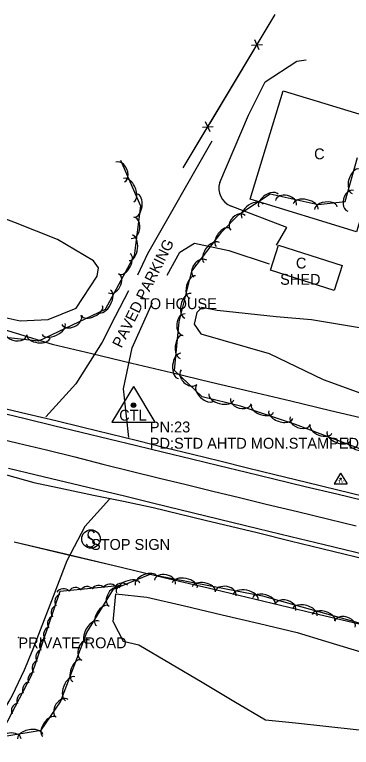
# Model space of a CAD drawing. Extents: x 1441650 to 1491889, y 345904 to 358319.
# Drawn here: x 1470266.2 to 1470421, y 348695.8 to 349033.1 of the extents above; entities that cross this region are included whole.
import ezdxf

# ---------------------------------------------------------------- set-up
doc = ezdxf.new("R2010")
doc.units = 0
for name, color, linetype in [('S_BUILDING', 7, 'Continuous'), ('S_BUILDING_ANNOT', 7, 'Continuous'), ('S_DITCHLINE', 7, 'Continuous'), ('S_EDGE_PAVEMENT', 7, 'Continuous'), ('S_FENCE', 7, 'Continuous'), ('S_GRAVEL_ROAD', 7, 'Continuous'), ('S_MSC_PT_SYM', 7, 'Continuous'), ('S_PARKING', 7, 'Continuous'), ('S_PARKING_ANNOT', 7, 'Continuous'), ('S_PAVEMENT_CROWN', 7, 'Continuous'), ('S_PRIMARY_CTL', 7, 'Continuous'), ('S_PRIMARY_CTL_ANNOT', 7, 'Continuous'), ('S_SECONDARY_CTL', 7, 'Continuous'), ('S_SHOULDER', 7, 'Continuous'), ('S_SIGN', 7, 'Continuous'), ('S_SIGN_ANNOT', 7, 'Continuous'), ('S_STREAM', 7, 'Continuous'), ('S_SURVEY_TEXT_ANNOT', 7, 'Continuous'), ('S_TREE', 7, 'Continuous')]:
    doc.layers.add(name, color=color, linetype=linetype)

msp = doc.modelspace()

# ---------------------------------------------------------------- linework, layer by layer
at = {"layer": 'S_BUILDING'}
for points in [[(1470389.64, 348998.04), (1470438.53, 348983.13), (1470423.31, 348933.2), (1470374.42, 348948.11)], [(1470387.45, 348926.96), (1470416.8, 348917.64), (1470413.16, 348906.17), (1470383.81, 348915.49)]]:
    msp.add_lwpolyline(points, close=True, dxfattribs=at)
at = {"layer": 'S_DITCHLINE'}
for points in [[(1470311.41, 348753.58), (1470312.76, 348766.44), (1470326.94, 348764.99), (1470344.24, 348760.9), (1470361.54, 348756.82), (1470378.84, 348752.74), (1470396.14, 348748.65), (1470409.19, 348744.69), (1470422.25, 348740.73), (1470435.31, 348736.76), (1470448.37, 348732.8), (1470461.43, 348728.84), (1470474.49, 348724.87), (1470487.55, 348720.91), (1470500.6, 348716.95), (1470513.68, 348713.69), (1470526.76, 348710.44), (1470539.84, 348707.19), (1470552.92, 348703.93), (1470566, 348700.68), (1470579.08, 348697.43), (1470592.16, 348694.17), (1470605.24, 348690.92), (1470628.06, 348686.49)], [(1470311.41, 348753.59), (1470316, 348744.68), (1470323.3, 348742.98), (1470337.85, 348734.37), (1470352.39, 348725.75), (1470366.94, 348717.13), (1470381.48, 348708.52), (1470395.4, 348707.04), (1470409.33, 348705.56), (1470423.25, 348704.08), (1470437.18, 348702.6), (1470451.1, 348701.11), (1470465.03, 348699.63), (1470478.96, 348698.15), (1470492.88, 348696.67), (1470506.47, 348693.88), (1470520.06, 348691.09), (1470533.66, 348688.29), (1470547.25, 348685.5), (1470560.84, 348682.71), (1470574.43, 348679.91), (1470588.02, 348677.12), (1470601.61, 348674.33), (1470624.31, 348669.19)]]:
    msp.add_lwpolyline(points, dxfattribs=at)
at = {"layer": 'S_EDGE_PAVEMENT'}
for points in [[(1470258.08, 348850.33), (1470271.04, 348847.17), (1470283.99, 348844.02), (1470296.71, 348840.95), (1470309.42, 348837.87), (1470322.13, 348834.8), (1470334.84, 348831.73), (1470347.48, 348828.66), (1470360.12, 348825.59), (1470372.76, 348822.51), (1470385.4, 348819.44), (1470399.84, 348815.95), (1470414.29, 348812.45), (1470438.32, 348806.65)], [(1470263.28, 348824.36), (1470276.04, 348821.27), (1470289.57, 348818.02), (1470303.1, 348814.76), (1470316.63, 348811.51), (1470330.16, 348808.26), (1470354.07, 348802.4), (1470377.97, 348796.54), (1470393.2, 348792.87), (1470408.44, 348789.19), (1470432.57, 348783.38), (1470456.7, 348777.57), (1470469.82, 348774.36), (1470482.93, 348771.14), (1470496.04, 348767.93), (1470509.16, 348764.72), (1470521.46, 348761.75), (1470533.77, 348758.77), (1470546.08, 348755.8), (1470558.38, 348752.82), (1470571.39, 348749.66), (1470584.4, 348746.5), (1470597.41, 348743.34), (1470610.41, 348740.18)]]:
    msp.add_lwpolyline(points, dxfattribs=at)
at = {"layer": 'S_FENCE'}
for p, q in [((1470378.63, 349016.95), (1470376.59, 349021.51)), ((1470375.12, 349019.05), (1470380.11, 349019.41)), ((1470352.51, 348981.3), (1470357.5, 348981.66)), ((1470356.02, 348979.2), (1470353.98, 348983.76))]:
    msp.add_line(p, q, dxfattribs=at)
for points in [[(1470343.7, 348962.61), (1470385.93, 349033.11)], [(1470378.64, 349020.94), (1470385.93, 349033.11)], [(1470366.31, 349000.35), (1470376.59, 349017.51)], [(1470356.03, 348983.2), (1470366.31, 349000.35)], [(1470343.7, 348962.61), (1470353.97, 348979.76)]]:
    msp.add_lwpolyline(points, dxfattribs=at)
at = {"layer": 'S_GRAVEL_ROAD'}
for points in [[(1470318.5, 348905.99), (1470312.44, 348894.13), (1470306.38, 348882.26), (1470294.29, 348863.15), (1470280.5, 348847.9)], [(1470318.66, 348838.48), (1470316.21, 348860.78), (1470320.27, 348879.77), (1470329.63, 348900.62)], [(1470309.75, 348810.04), (1470298.44, 348797.42), (1470290.14, 348781.67), (1470282.33, 348761.2), (1470275.29, 348743.02)]]:
    msp.add_lwpolyline(points, dxfattribs=at)
msp.add_ellipse((1470097.29, 348806.92), major_axis=(100.25, 165.34), ratio=0.977681, start_param=4.643851, end_param=4.91078, dxfattribs=at)
at = {"layer": 'S_MSC_PT_SYM'}
for points in [[(1470324.24, 348902.53), (1470324.24, 348902.58), (1470324.24, 348902.53), (1470324.19, 348902.53), (1470324.24, 348902.53), (1470324.24, 348902.48), (1470324.24, 348902.53), (1470324.29, 348902.53)], [(1470299.85, 348792.73), (1470299.85, 348792.78), (1470299.85, 348792.73), (1470299.8, 348792.73), (1470299.85, 348792.73), (1470299.85, 348792.68), (1470299.85, 348792.73), (1470299.9, 348792.73)], [(1470302.63, 348790.99), (1470302.63, 348791.04), (1470302.63, 348790.99), (1470302.58, 348790.99), (1470302.63, 348790.99), (1470302.63, 348790.94), (1470302.63, 348790.99), (1470302.68, 348790.99)], [(1470267.88, 348746.41), (1470267.88, 348746.46), (1470267.88, 348746.41), (1470267.83, 348746.41), (1470267.88, 348746.41), (1470267.88, 348746.36), (1470267.88, 348746.41), (1470267.93, 348746.41)]]:
    msp.add_lwpolyline(points, dxfattribs=at)
at = {"layer": 'S_PARKING'}
for points in [[(1470360.46, 348955.83), (1470373.79, 348986.86), (1470381.42, 349002.22), (1470395.92, 349011.71), (1470400.18, 349012.28)], [(1470356.86, 348974.91), (1470327.3, 348922.95), (1470322.63, 348913.16)], [(1470386.57, 348926.96), (1470391.32, 348935.05), (1470365.72, 348944.99)], [(1470336.29, 348913.18), (1470342.1, 348923.78), (1470348.84, 348927.86), (1470364.64, 348924.59), (1470383.16, 348918.46)]]:
    msp.add_lwpolyline(points, dxfattribs=at)
msp.add_ellipse((1470368.63, 348953.15), major_axis=(0.98, -8.63), ratio=0.987762, start_param=4.287305, end_param=5.823035, dxfattribs=at)
at = {"layer": 'S_PAVEMENT_CROWN'}
msp.add_lwpolyline([(1470254.89, 348838.96), (1470267.84, 348835.84), (1470280.8, 348832.73), (1470293.79, 348829.48), (1470306.78, 348826.22), (1470319.77, 348822.97), (1470332.76, 348819.72), (1470345.05, 348816.75), (1470357.33, 348813.77), (1470369.62, 348810.79), (1470381.91, 348807.82), (1470396.28, 348804.31), (1470410.66, 348800.81), (1470423.17, 348797.82)], dxfattribs=at)
at = {"layer": 'S_PRIMARY_CTL'}
for p, q in [((1470320.83, 348861.99), (1470310.8, 348845.47)), ((1470320.83, 348861.99), (1470330.65, 348845.47)), ((1470310.8, 348845.47), (1470330.65, 348845.47))]:
    msp.add_line(p, q, dxfattribs=at)
for radius in [1.04, 0.609, 0.344]:
    msp.add_circle((1470320.83, 348853.29), radius, dxfattribs=at)
at = {"layer": 'S_SECONDARY_CTL'}
for p, q in [((1470416.07, 348822.06), (1470413.06, 348817.1)), ((1470416.07, 348822.06), (1470419.02, 348817.1)), ((1470413.06, 348817.1), (1470419.02, 348817.1))]:
    msp.add_line(p, q, dxfattribs=at)
for radius in [0.311, 0.183, 0.103]:
    msp.add_circle((1470416.07, 348819.45), radius, dxfattribs=at)
at = {"layer": 'S_SHOULDER'}
for points in [[(1470258.84, 348852.45), (1470271.94, 348849.39), (1470285.05, 348846.34), (1470297.59, 348843.23), (1470310.13, 348840.12), (1470322.67, 348837.01), (1470335.22, 348833.9), (1470347.89, 348830.77), (1470360.56, 348827.63), (1470373.23, 348824.49), (1470385.9, 348821.36), (1470400.36, 348817.83), (1470414.82, 348814.31), (1470438.77, 348808.48)], [(1470262.35, 348821.19), (1470275, 348817.74), (1470288.72, 348814.85), (1470302.44, 348811.96), (1470316.16, 348809.08), (1470329.88, 348806.19), (1470353.79, 348800.42), (1470377.69, 348794.65), (1470392.87, 348790.92), (1470408.05, 348787.19), (1470432.11, 348781.36), (1470456.18, 348775.54), (1470469.29, 348772.34), (1470482.4, 348769.15), (1470495.52, 348765.95), (1470508.63, 348762.76), (1470520.89, 348759.83), (1470533.14, 348756.9), (1470545.4, 348753.97), (1470557.65, 348751.04), (1470570.72, 348747.86), (1470583.78, 348744.67), (1470596.85, 348741.49), (1470609.91, 348738.3)]]:
    msp.add_lwpolyline(points, dxfattribs=at)
at = {"layer": 'S_SIGN'}
msp.add_line((1470299.85, 348792.73), (1470302.63, 348790.99), dxfattribs=at)
msp.add_circle((1470301.26, 348791.71), 4.24, dxfattribs=at)
for centre, radius, start, end in [((1470301.39, 348793.87), 1.62, 16.5258, 156.8957), ((1470302.43, 348793.97), 2.55, 167.1196, 241.9813), ((1470301, 348790.31), 2.17, 204.641, 335.359), ((1470300.56, 348789.43), 2.38, 358.6529, 73.7063)]:
    msp.add_arc(centre, radius, start, end, dxfattribs=at)
at = {"layer": 'S_STREAM'}
for points in [[(1470253.4, 348895.5), (1470268.69, 348892.13), (1470281.51, 348892.74), (1470294.39, 348897.99), (1470304.17, 348912.75), (1470304.74, 348916.57), (1470302.44, 348919.78), (1470285.92, 348929.54), (1470266.49, 348937.27), (1470245.09, 348945.39)], [(1470436.79, 348886.92), (1470402.72, 348892.6), (1470386.38, 348893.96), (1470359.34, 348896.85), (1470352.25, 348898.35), (1470349.9, 348896.06), (1470348.79, 348890.58), (1470351.82, 348886.19), (1470383.25, 348877.06), (1470407.99, 348865.1), (1470445.55, 348851.51), (1470485.04, 348843.33), (1470520.64, 348835.38), (1470586.58, 348818.98), (1470643.97, 348805.79)]]:
    msp.add_lwpolyline(points, dxfattribs=at)
at = {"layer": 'S_TREE'}
for points in [[(1470314.91, 348966.14), (1470323.99, 348945.14), (1470321.19, 348922.06), (1470307.79, 348897.38), (1470277.15, 348882.82), (1470249.43, 348885.83), (1470222.74, 348893.48), (1470211.5, 348903.69), (1470235.75, 348899.69), (1470256.31, 348907.15), (1470253.44, 348924.02), (1470227.98, 348929.63), (1470207.56, 348924.38), (1470181.76, 348916.03), (1470187.75, 348908.94), (1470180.28, 348906.23), (1470138.05, 348914.36), (1470041.68, 348937.41), (1470026.23, 348954.4), (1470007.45, 348971), (1469976.27, 348979.82), (1469946.61, 348986.58), (1469920.28, 348983.98), (1469894.25, 348972.35)], [(1470609.39, 348797.27), (1470552.13, 348810.06), (1470529.61, 348815.08), (1470478.06, 348826.4), (1470448.53, 348827.73), (1470426.13, 348832.74), (1470395.36, 348844.49), (1470370, 348852.83), (1470352.47, 348857.2), (1470339.7, 348869.31), (1470341.84, 348891.64), (1470347.66, 348915), (1470361.39, 348933.14), (1470369.24, 348941.05), (1470383.71, 348950.58), (1470405.72, 348945.66), (1470418.13, 348947.11), (1470423.9, 348967.27)], [(1470261.29, 348888.15), (1470283.42, 348881.43), (1470301.71, 348877.07), (1470320.01, 348872.71), (1470338.31, 348868.34), (1470356.61, 348863.98), (1470374.91, 348859.61), (1470393.2, 348855.25), (1470411.5, 348850.89), (1470429.8, 348846.52), (1470448.1, 348842.16), (1470466.39, 348837.79), (1470484.69, 348833.43), (1470502.99, 348829.07), (1470521.29, 348824.7), (1470539.58, 348820.34), (1470557.88, 348815.98), (1470576.18, 348811.61), (1470594.48, 348807.25), (1470612.78, 348802.88)], [(1470261.29, 348888.15), (1470283.42, 348881.43), (1470301.72, 348877.07), (1470320.01, 348872.7), (1470338.31, 348868.34), (1470356.61, 348863.98), (1470374.91, 348859.61), (1470393.2, 348855.25), (1470411.5, 348850.89), (1470429.8, 348846.52), (1470448.1, 348842.16), (1470466.4, 348837.79), (1470484.69, 348833.43), (1470502.99, 348829.07), (1470521.29, 348824.7), (1470539.59, 348820.34), (1470557.88, 348815.97), (1470576.18, 348811.61), (1470594.48, 348807.25), (1470612.78, 348802.88)], [(1470265.95, 348790.44), (1470288.91, 348784.97), (1470311.87, 348779.49), (1470334.83, 348774.02), (1470357.79, 348768.55), (1470380.76, 348763.08), (1470403.72, 348757.61), (1470426.68, 348752.14), (1470449.64, 348746.67), (1470472.6, 348741.2), (1470495.56, 348735.73), (1470518.52, 348730.26), (1470541.48, 348724.79), (1470564.44, 348719.32), (1470587.4, 348713.85), (1470610.36, 348708.38)], [(1470265.95, 348790.44), (1470288.91, 348784.96), (1470311.87, 348779.49), (1470334.83, 348774.02), (1470357.8, 348768.55), (1470380.76, 348763.08), (1470403.72, 348757.61), (1470426.68, 348752.14), (1470449.64, 348746.67), (1470472.6, 348741.2), (1470495.56, 348735.73), (1470518.52, 348730.26), (1470541.48, 348724.79), (1470564.44, 348719.32), (1470587.4, 348713.85), (1470610.36, 348708.38)], [(1470241.5, 348677.53), (1470260.79, 348700.86), (1470278.38, 348703.68), (1470287.17, 348716.78), (1470299.36, 348748.68), (1470311.57, 348768.63), (1470328.45, 348775.6), (1470380.15, 348765.62), (1470456.42, 348744.16), (1470537.66, 348722.61), (1470620.53, 348701.76), (1470704.35, 348680.48), (1470803.34, 348657.18), (1470824.14, 348652.53), (1470848.15, 348656.25), (1470877.06, 348647.92), (1470888.7, 348623.39), (1470892.21, 348590.69), (1470888.51, 348574.12), (1470886.98, 348559.07), (1470895.49, 348524.82)], [(1470257.4, 348697.34), (1470273.86, 348728.94), (1470287.13, 348767.7), (1470315.28, 348770.44)]]:
    msp.add_lwpolyline(points, dxfattribs=at)
for centre, major_axis, ratio, start_param, end_param in [((1470314.69, 348960.64), (-1.97, 4.55), 0.68532, 3.141578, 6.283171), ((1470422.99, 348956.4), (-1.61, -5.63), 0.551075, 3.14138, 6.282972), ((1470318.61, 348952.25), (-2.33, 5.39), 0.550087, 3.141584, 6.283177), ((1470382.93, 348947.52), (-4.44, -2.92), 0.543778, 3.141667, 6.28326), ((1470420.7, 348947.45), (-1.36, -4.76), 0.68655, 3.141243, 6.282836), ((1470321.86, 348945.19), (0.65, 5.31), 0.540695, 3.141592, 6.283184), ((1470375.56, 348942.67), (-4.87, -3.21), 0.553211, 3.14167, 6.283262), ((1470390.92, 348946.52), (-4.82, 1.07), 0.68789, 3.141192, 6.282784), ((1470399.98, 348944.77), (-5.71, 1.27), 0.55215, 3.141349, 6.282941), ((1470409.33, 348943.95), (-5.22, -0.61), 0.550125, 3.141327, 6.28292), ((1470368.88, 348937.3), (-3.33, -3.36), 0.717706, 3.142551, 6.284144), ((1470320.36, 348935), (0.6, 4.92), 0.685305, 3.141591, 6.283184), ((1470362.09, 348930.54), (-3.18, -4.19), 0.549407, 3.141988, 6.283581), ((1470319.5, 348925.78), (0.71, 5.83), 0.550075, 3.141592, 6.283184), ((1470356.82, 348923.58), (-3.49, -4.6), 0.558939, 3.142001, 6.283594), ((1470316.75, 348918.34), (2.55, 4.7), 0.540693, 3.141593, 6.283185), ((1470351.53, 348916.16), (-2.95, -3.89), 0.696347, 3.142272, 6.283865), ((1470311.61, 348909.41), (2.36, 4.36), 0.685303, 3.141593, 6.283185), ((1470348.03, 348907.7), (-1.29, -5.19), 0.540694, 3.141596, 6.283189), ((1470307.42, 348901.15), (2.8, 5.16), 0.550073, 3.141593, 6.283185), ((1470345.88, 348899.1), (-1.42, -5.69), 0.550074, 3.141596, 6.283189), ((1470301.71, 348896.84), (4.83, 2.29), 0.540694, 3.141593, 6.283185), ((1470292.29, 348892.65), (4.48, 2.13), 0.685303, 3.141593, 6.283185), ((1470344.11, 348890.38), (-0.47, -4.92), 0.687592, 3.142135, 6.283727), ((1470284.04, 348888.45), (5.3, 2.52), 0.550074, 3.141593, 6.283185), ((1470266.93, 348886.33), (4.93, -0.53), 0.685309, 3.141584, 6.283177), ((1470277.15, 348884.96), (5.32, -0.58), 0.540698, 3.141588, 6.28318), ((1470342.87, 348880.18), (-0.51, -5.3), 0.542499, 3.141912, 6.283505), ((1470342.03, 348871.38), (-0.56, -5.82), 0.551911, 3.141923, 6.283515), ((1470346.38, 348866.26), (3.59, -3.4), 0.686548, 3.142018, 6.283611), ((1470353.67, 348858.99), (3.87, -3.67), 0.541675, 3.141844, 6.283437), ((1470361.23, 348857.2), (5.69, -1.42), 0.550422, 3.141695, 6.283287), ((1470370.27, 348855.21), (4.8, -1.2), 0.685737, 3.14176, 6.283353), ((1470380.15, 348851.72), (5.08, -1.67), 0.54079, 3.141536, 6.283128), ((1470388.57, 348848.95), (5.57, -1.83), 0.550172, 3.141534, 6.283127), ((1470397.53, 348846.21), (4.63, -1.77), 0.685704, 3.141408, 6.283001), ((1470407.05, 348842.29), (4.99, -1.91), 0.541009, 3.141484, 6.283076), ((1470415.33, 348839.13), (5.48, -2.09), 0.550395, 3.14148, 6.283073), ((1470424.07, 348836.07), (4.63, -1.77), 0.685704, 3.141408, 6.283001), ((1470326.59, 348772.54), (-4.94, -2.04), 0.540681, 3.141593, 6.283185), ((1470335.28, 348771.86), (-4.87, 0.94), 0.685305, 3.141593, 6.283185), ((1470318.39, 348769.15), (-5.42, -2.24), 0.550061, 3.141593, 6.283185), ((1470344.42, 348770.36), (-5.76, 1.11), 0.550075, 3.141593, 6.283185), ((1470353.13, 348768.68), (-5.25, 1.01), 0.540695, 3.141593, 6.283185), ((1470288.6, 348765.21), (-3.63, -0.35), 0.997662, 3.825789, 5.598989), ((1470294.22, 348765.73), (-3.63, -0.35), 0.997662, 3.825789, 5.598989), ((1470299.54, 348766.17), (-3.63, -0.35), 0.997662, 3.825789, 5.598989), ((1470304.79, 348766.75), (-3.63, -0.35), 0.997662, 3.825789, 5.598989), ((1470310.06, 348767.3), (-3.63, -0.35), 0.997662, 3.825789, 5.598989), ((1470312.17, 348765.04), (-2.59, -4.23), 0.685278, 3.141593, 6.283185), ((1470315.48, 348767.83), (-3.63, -0.35), 0.997662, 3.825789, 5.598989), ((1470363.19, 348766.47), (-4.87, 0.94), 0.685305, 3.141593, 6.283185), ((1470372.33, 348764.97), (-5.76, 1.11), 0.550075, 3.141593, 6.283185), ((1470288.24, 348762.86), (0.55, -3.6), 0.999487, 3.343045, 5.116246), ((1470380.84, 348763.22), (-5.15, 1.45), 0.540797, 3.141544, 6.283137), ((1470306.57, 348756.39), (-2.79, -4.56), 0.540673, 3.141593, 6.283185), ((1470390.69, 348760.18), (-4.77, 1.34), 0.685435, 3.14151, 6.283103), ((1470399.67, 348757.93), (-5.65, 1.59), 0.550179, 3.141542, 6.283135), ((1470286.56, 348757.83), (0.55, -3.6), 0.999487, 3.343045, 5.116246), ((1470408.2, 348755.52), (-5.15, 1.45), 0.540797, 3.141544, 6.283137), ((1470284.92, 348752.81), (0.55, -3.6), 0.999487, 3.343045, 5.116246), ((1470418.05, 348752.48), (-4.77, 1.34), 0.685435, 3.14151, 6.283103), ((1470301.94, 348748.83), (-3.06, -5.01), 0.550053, 3.141593, 6.283185), ((1470283.12, 348747.79), (0.55, -3.6), 0.999487, 3.343045, 5.116246), ((1470281.26, 348742.45), (0.55, -3.6), 0.999487, 3.343045, 5.116246), ((1470298.81, 348740.55), (-1.77, -4.63), 0.68528, 3.141593, 6.283185), ((1470279.5, 348737.31), (0.55, -3.6), 0.999487, 3.343045, 5.116246), ((1470277.82, 348732.28), (0.55, -3.6), 0.999487, 3.343045, 5.116246), ((1470294.88, 348731.03), (-1.91, -4.99), 0.540675, 3.141593, 6.283185), ((1470275.91, 348726.95), (-3.55, 0.82), 0.988787, 5.145824, 6.919024), ((1470291.72, 348722.74), (-2.1, -5.48), 0.550055, 3.141593, 6.283185), ((1470273.4, 348722.3), (-3.55, 0.82), 0.988787, 5.145824, 6.919024), ((1470270.79, 348717.37), (-3.55, 0.82), 0.988787, 5.145824, 6.919024), ((1470288, 348713.74), (-2.76, -4.12), 0.685278, 3.141593, 6.283185), ((1470268.3, 348712.59), (-3.55, 0.82), 0.988787, 5.145824, 6.919024), ((1470282.04, 348705.33), (-2.98, -4.44), 0.540673, 3.141593, 6.283185), ((1470264.23, 348699), (-4.89, -0.79), 0.685695, 3.141289, 6.282881), ((1470273.33, 348700.72), (-5.79, -0.93), 0.550388, 3.141407, 6.283)]:
    msp.add_ellipse(centre, major_axis=major_axis, ratio=ratio, start_param=start_param, end_param=end_param, dxfattribs=at)

# ---------------------------------------------------------------- texts
at = {"layer": 'S_BUILDING_ANNOT'}
for s, p in [('C', (1470403.9, 348966.52)), ('C', (1470395.52, 348916.24)), ('SHED', (1470388.26, 348908.74))]:
    msp.add_text(s, height=5, dxfattribs=at).set_placement(p)
at = {"layer": 'S_PARKING_ANNOT'}
msp.add_text('PAVED PARKING', height=5.0003, rotation=63.5611, dxfattribs=at).set_placement((1470315.3, 348879.3))
at = {"layer": 'S_PRIMARY_CTL'}
msp.add_text('CTL', height=5, rotation=360, dxfattribs=at).set_placement((1470314.24, 348846.21))
at = {"layer": 'S_PRIMARY_CTL_ANNOT'}
for s, p in [('PN:23', (1470328.33, 348840.79)), ('PD:STD AHTD MON.STAMPED PN:23 JOB 050264', (1470328.33, 348833.29))]:
    msp.add_text(s, height=5, dxfattribs=at).set_placement(p)
at = {"layer": 'S_SECONDARY_CTL'}
msp.add_text('TV', height=1.5, rotation=360, dxfattribs=at).set_placement((1470414.87, 348817.44))
at = {"layer": 'S_SIGN_ANNOT'}
msp.add_text('STOP SIGN', height=5, dxfattribs=at).set_placement((1470301.26, 348786.71))
at = {"layer": 'S_SURVEY_TEXT_ANNOT'}
for s, p in [('TO HOUSE', (1470324.24, 348897.53)), ('PRIVATE ROAD', (1470267.88, 348741.41))]:
    msp.add_text(s, height=5, dxfattribs=at).set_placement(p)

doc.saveas('drawing.dxf')
